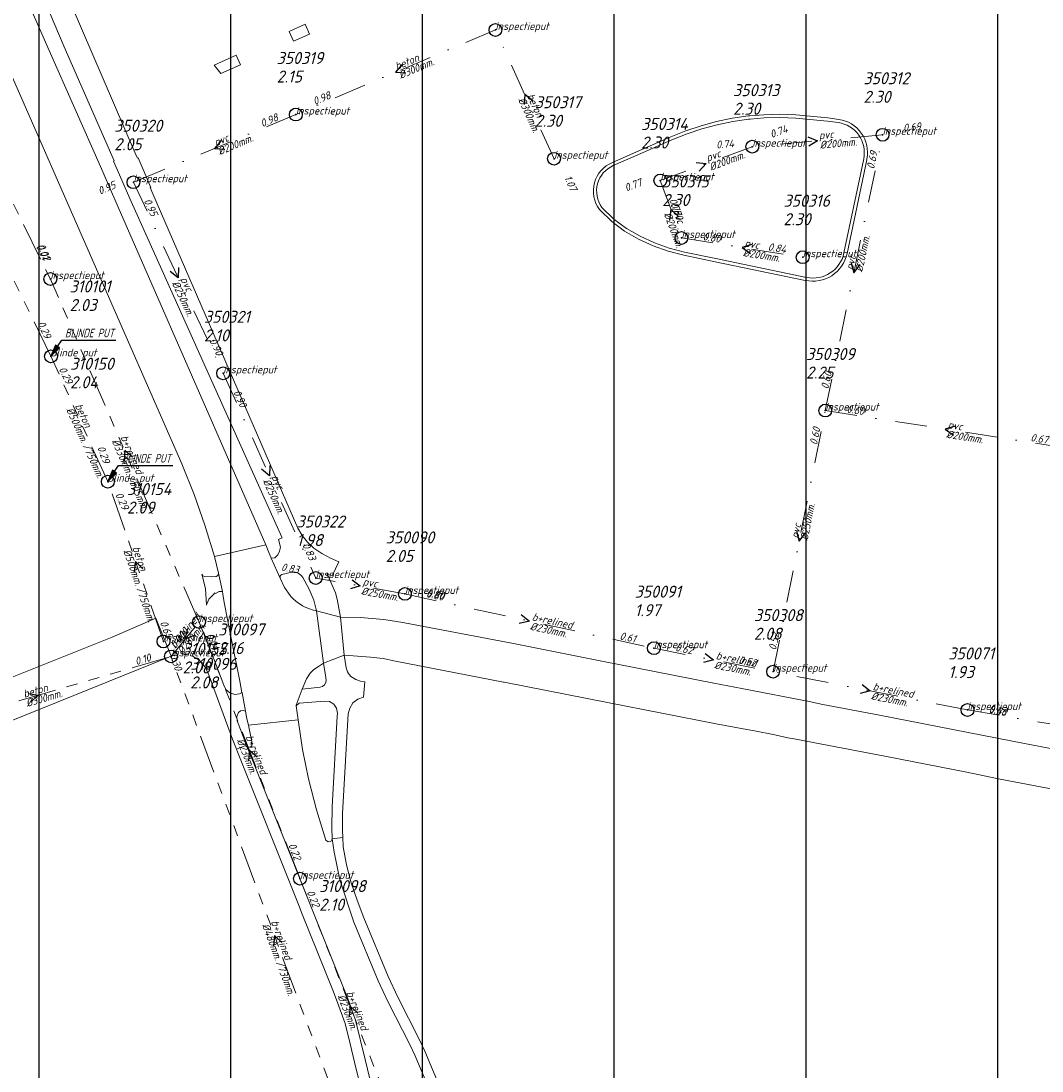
# Model space of a CAD drawing. Extents: x 148869 to 161638, y 453607 to 469810.
# Tile 397 of 656: x 155815 to 155975, y 462589 to 462753. Entities that reach past the tile are written whole.
import ezdxf

# ---------------------------------------------------------------- set-up
doc = ezdxf.new("R2010")
doc.units = 0
doc.header["$PDMODE"] = 32
doc.header["$PDSIZE"] = 2
doc.linetypes.add('RI-GWA', pattern=[18.45, 6, -1.8, 1.75, -1.8, 1.75, -1.8, 1.75, -1.8])
doc.linetypes.add('RI-VWA', pattern=[11, 5, -3, 0, -3])
doc.layers.get('0').update_dxf_attribs({"linetype": 'CONTINUOUS'})
doc.layers.get('DEFPOINTS').update_dxf_attribs({"linetype": 'CONTINUOUS'})
doc.layers.add('2024 hatch', color=160, linetype='CONTINUOUS')
doc.layers.add('B-OI-AANPIJLING', color=1, linetype='CONTINUOUS')
for name, color, linetype, lineweight in [('B-OI-RI-BIJZONDERDERHEDEN-T18', 134, 'CONTINUOUS', 18), ('B-OI-RI-GWA-MATERIAAL-T18', 10, 'CONTINUOUS', 18), ('B-OI-RI-GWA-PUTDEKSELHOOGTE-T25', 10, 'CONTINUOUS', 25), ('B-OI-RI-GWA_BOB-T18', 10, 'CONTINUOUS', 18), ('B-OI-RI-GWA_DIAMETER-HOOGTE-T18', 10, 'CONTINUOUS', 18), ('B-OI-RI-GWA_DIAMETER-T18', 10, 'CONTINUOUS', 18), ('B-OI-RI-GWA_PUTNUMMER-T18', 10, 'CONTINUOUS', 18), ('B-OI-RI-GWA_RIOOLPUT-S', 10, 'CONTINUOUS', 25), ('B-OI-RI-GWA_TRANSPORTLEIDING-G', 10, 'RI-GWA', 18), ('B-OI-RI-STROOMRICHTING-S', 252, 'CONTINUOUS', 25), ('B-OI-RI-VWA-BOB-T18', 34, 'CONTINUOUS', 18), ('B-OI-RI-VWA-DIAMETER-T18', 34, 'CONTINUOUS', 18), ('B-OI-RI-VWA-MATERIAAL-T18', 34, 'CONTINUOUS', 18), ('B-OI-RI-VWA_PUTDEKSELHOOGTE-T25', 34, 'CONTINUOUS', 25), ('B-OI-RI-VWA_PUTNUMMER-T25', 34, 'CONTINUOUS', 25), ('B-OI-RI-VWA_RIOOLPUT-S', 34, 'CONTINUOUS', 25), ('B-OI-RI-VWA_TRANSPORTLEIDING-G', 34, 'RI-VWA', 18), ('B-RO-VH-VERHARDING_ASFALT-GV', 251, 'CONTINUOUS', 18), ('B-RO-VH-VERHARDING_BEDRIJFSVLOERPLAAT-GV', 251, 'CONTINUOUS', 18), ('B-RO-VH-VERHARDING_GRASBETONSTEEN-GV', 251, 'CONTINUOUS', 18), ('B-RO-VH-VERHARDING_STRAATBAKSTEEN-GV', 251, 'CONTINUOUS', 18)]:
    doc.layers.add(name, color=color, linetype=linetype, lineweight=lineweight)
doc.styles.add('NLCS-ISO-M500-T18_CURSIEF', font='NLCS-ISO.ttf', dxfattribs={"oblique": 15, "height": 0.9})
doc.styles.add('NLCS-ISO-M750-T25_CURSIEF', font='NLCS-ISO.ttf', dxfattribs={"oblique": 15, "height": 1.875})

# ---------------------------------------------------------------- blocks, each defined once
blk = doc.blocks.new('ACMAP_ANN_TEMPLATE_gwa-diam-hoogte')
at = {"color": 0, "linetype": 'ByBlock', "style": 'NLCS-ISO-M500-T18_CURSIEF', "oblique": 15}
blk.add_attdef('gwa-diam-hoogte', (4, -1.3), '', height=1.2, dxfattribs=at)
blk = doc.blocks.new('ACMAP_ANN_TEMPLATE_vwa-diam')
at = {"color": 0, "linetype": 'ByBlock', "style": 'NLCS-ISO-M500-T18_CURSIEF', "oblique": 15}
blk.add_attdef('vwa-diam', (0.3, -1.3), '', height=1.2, dxfattribs=at)
blk = doc.blocks.new('ACMAP_ANN_TEMPLATE_vwa-materiaal')
at = {"color": 0, "linetype": 'ByBlock', "style": 'NLCS-ISO-M500-T18_CURSIEF', "oblique": 15}
blk.add_attdef('vwa-mat', (0.3, 0.2), '', height=1.2, dxfattribs=at)
blk = doc.blocks.new('ACMAP_ANN_TEMPLATE_vwa-nap-l')
at = {"color": 0, "linetype": 'ByBlock', "style": 'NLCS-ISO-M500-T18_CURSIEF', "oblique": 15}
blk.add_attdef('vwa-nap-l', (3.3, 0.2), '', height=1.2, dxfattribs=at)
blk = doc.blocks.new('ACMAP_ANN_TEMPLATE_vwa-nap-r')
at = {"color": 0, "linetype": 'ByBlock', "style": 'NLCS-ISO-M500-T18_CURSIEF', "oblique": 15}
blk.add_attdef('vwa-nap-r', (-5.6, 0.2), '', height=1.2, dxfattribs=at)
blk = doc.blocks.new('ACMAP_ANN_TEMPLATE_gwa-diam')
at = {"color": 0, "linetype": 'ByBlock', "style": 'NLCS-ISO-M500-T18_CURSIEF', "oblique": 15}
blk.add_attdef('gwa-diam', (-2.2, -1.3), '', height=1.2, dxfattribs=at)
blk = doc.blocks.new('ACMAP_ANN_TEMPLATE_gwa-materiaal')
at = {"color": 0, "linetype": 'ByBlock', "style": 'NLCS-ISO-M500-T18_CURSIEF', "oblique": 15}
blk.add_attdef('gwa-mat', (-2.2, 0.2), '', height=1.2, dxfattribs=at)
blk = doc.blocks.new('ACMAP_ANN_TEMPLATE_gwa-nap-l')
at = {"color": 0, "linetype": 'ByBlock', "style": 'NLCS-ISO-M500-T18_CURSIEF', "oblique": 15}
blk.add_attdef('gwa-nap-l', (2.3, 0.2), '', height=1.2, dxfattribs=at)
blk = doc.blocks.new('ACMAP_ANN_TEMPLATE_gwa-nap-r')
at = {"color": 0, "linetype": 'ByBlock', "style": 'NLCS-ISO-M500-T18_CURSIEF', "oblique": 15}
blk.add_attdef('gwa-nap-r', (-5.6, 0.2), '', height=1.2, dxfattribs=at)
blk = doc.blocks.new('ACMAP_ANN_TEMPLATE_gwa-puth')
at = {"color": 0, "linetype": 'ByBlock', "style": 'NLCS-ISO-M750-T25_CURSIEF', "oblique": 15}
blk.add_attdef('gwa-puth', (3, -5), '', height=1.88, dxfattribs=at)
blk = doc.blocks.new('ACMAP_ANN_TEMPLATE_gwa-putnr')
at = {"color": 0, "linetype": 'ByBlock', "style": 'NLCS-ISO-M750-T25_CURSIEF', "oblique": 15}
blk.add_attdef('gwa-putnr', (3, -2.1), '', height=1.88, dxfattribs=at)
blk = doc.blocks.new('ACMAP_ANN_TEMPLATE_type knoop')
at = {"layer": 'DEFPOINTS', "style": 'NLCS-ISO-M500-T18_CURSIEF', "oblique": 15}
blk.add_attdef('type_knoop', (0, 0), '', height=1.2, dxfattribs=at)
blk = doc.blocks.new('ACMAP_ANN_TEMPLATE_vwa-puth')
at = {"color": 0, "linetype": 'ByBlock', "style": 'NLCS-ISO-M750-T25_CURSIEF', "oblique": 15}
blk.add_attdef('vwa-puth', (-3, 5), '', height=1.88, dxfattribs=at)
blk = doc.blocks.new('ACMAP_ANN_TEMPLATE_vwa-putnr')
at = {"color": 0, "linetype": 'ByBlock', "style": 'NLCS-ISO-M750-T25_CURSIEF', "oblique": 15}
blk.add_attdef('vaw-putnr', (-3, 7.9), '', height=1.88, dxfattribs=at)

msp = doc.modelspace()

# ---------------------------------------------------------------- hatches: boundary and pattern name
at = {"layer": '2024 hatch'}
h = msp.add_hatch(dxfattribs=at)
h.set_pattern_fill('ANSI31', color=256, scale=29.988, angle=45)
h.set_pattern_definition([(90, (0, 0), (-29.988, 0), [])])
h.paths.add_polyline_path([(155468.24, 462509.2), (155430.3, 462608.99), (155317.39, 462696.7), (155326.79, 462885.8), (155421.55, 463128.67), (155681.88, 463221.51), (155808.81, 463270.9), (155858.2, 463353.96), (156235.32, 463468.35), (156395.06, 463466.8), (156874.43, 463576.88), (157060.31, 463303.94), (157149.74, 462870.77), (157067.92, 462815.11), (157047.81, 462789.79), (157071.17, 462711.57), (156936.5, 462350.7), (156856.27, 462251.62), (156803.36, 462113.22), (156627.76, 461893.96), (156524.84, 461717.19), (156312.22, 461660.25), (156176.03, 461568.49), (155937.87, 461968.15)])

# ---------------------------------------------------------------- linework, layer by layer
at = {"layer": 'B-OI-AANPIJLING', "color": 251, "flags": 128}
for points in [[(155819.5, 462700.7), (155820.86, 462702.04), (155820.23, 462702.47), (155819.5, 462700.7), (155820.33, 462702.4), (155820.44, 462702.33), (155819.5, 462700.7), (155820.65, 462702.19), (155820.76, 462702.11), (155819.5, 462700.7), (155821.18, 462703.21), (155829.65, 462703.21)], [(155828.4, 462681.1), (155829.76, 462682.44), (155829.13, 462682.87), (155828.4, 462681.1), (155829.23, 462682.8), (155829.34, 462682.73), (155828.4, 462681.1), (155829.55, 462682.59), (155829.66, 462682.51), (155828.4, 462681.1), (155830.08, 462683.61), (155838.55, 462683.61)]]:
    msp.add_lwpolyline(points, dxfattribs=at)
at = {"layer": 'B-OI-RI-GWA_RIOOLPUT-S', "color": 251}
for p in [(155819.41, 462712.79), (155819.5, 462700.7), (155828.4, 462681.1), (155842.66, 462659.13), (155837.1, 462656.1), (155838.28, 462653.76), (155858.46, 462619)]:
    msp.add_point(p, dxfattribs=at)
at = {"layer": 'B-OI-RI-GWA_TRANSPORTLEIDING-G', "color": 251}
for p, q in [((155798.88, 462754.39), (155819.41, 462712.79)), ((155819.5, 462700.7), (155799.4, 462741.8)), ((155842.66, 462659.13), (155819.41, 462712.79)), ((155828.4, 462681.1), (155819.5, 462700.7)), ((155837.1, 462656.1), (155828.4, 462681.1)), ((155838.28, 462653.76), (155842.66, 462659.13)), ((155842.66, 462659.13), (155858.46, 462619)), ((155796.76, 462641.63), (155838.28, 462653.76)), ((155870.67, 462566.47), (155838.28, 462653.76)), ((155858.46, 462619), (155874.18, 462579.08))]:
    msp.add_line(p, q, dxfattribs=at)
at = {"layer": 'B-OI-RI-STROOMRICHTING-S', "color": 251}
for points in [[(155874.45, 462746.36), (155873.42, 462745.14), (155875.02, 462745.03)], [(155894.86, 462740.66), (155893.61, 462741.67), (155893.55, 462740.07)], [(155846.15, 462734.44), (155845.1, 462733.22), (155846.7, 462733.11)], [(155937.9, 462735.01), (155939.4, 462734.42), (155938.04, 462733.57)], [(155920.42, 462731.02), (155922.02, 462730.84), (155920.92, 462729.67)], [(155917.74, 462722.51), (155916.48, 462723.71), (155916.29, 462721.97)], [(155929.14, 462718.19), (155927.61, 462717.71), (155928.92, 462716.77)], [(155944.7, 462715.34), (155945.11, 462713.78), (155946.11, 462715.05)], [(155839.45, 462714.59), (155839.42, 462712.98), (155838.15, 462713.98)], [(155960.93, 462689.8), (155959.39, 462689.3), (155960.71, 462688.37)], [(155832.27, 462684.92), (155831.04, 462685.96), (155830.95, 462684.35)], [(155853.73, 462683.64), (155853.67, 462682.03), (155852.42, 462683.05)], [(155936.12, 462673.35), (155936.55, 462671.8), (155937.54, 462673.07)], [(155833.89, 462667.48), (155832.74, 462668.6), (155832.54, 462667)], [(155866.6, 462665.74), (155867.89, 462664.78), (155866.35, 462664.32)], [(155893.08, 462660.31), (155894.35, 462659.29), (155892.77, 462658.9)], [(155840.85, 462658.15), (155840.46, 462656.45), (155842.05, 462657.16)], [(155921.86, 462654.2), (155923.14, 462653.21), (155921.58, 462652.79)], [(155946.39, 462649.37), (155947.67, 462648.38), (155946.11, 462647.95)], [(155815.93, 462647.98), (155817.52, 462647.7), (155816.33, 462646.6)], [(155851.76, 462637.99), (155850.55, 462639.07), (155850.42, 462637.46)], [(155855.64, 462609.02), (155854.48, 462610.11), (155854.3, 462608.51)], [(155867.52, 462597.96), (155866.32, 462599.04), (155866.17, 462597.44)]]:
    msp.add_lwpolyline(points, dxfattribs=at)
at = {"layer": 'B-OI-RI-VWA_RIOOLPUT-S'}
for p in [(155889.03, 462751.75), (155857.81, 462738.52), (155949.6, 462735.35), (155929.22, 462733.49), (155898.2, 462731.6), (155832.4, 462727.93), (155914.83, 462728.2), (155918.13, 462719.21), (155937.1, 462716.2), (155846.44, 462698.04), (155940.63, 462692.22), (155860.92, 462666.02), (155874.87, 462663.54), (155913.82, 462655.05), (155932.47, 462651.38), (155962.88, 462645.38)]:
    msp.add_point(p, dxfattribs=at)
at = {"layer": 'B-OI-RI-VWA_TRANSPORTLEIDING-G', "color": 251}
for p, q in [((155889.03, 462751.75), (155857.81, 462738.52)), ((155898.2, 462731.6), (155889.03, 462751.75)), ((155857.81, 462738.52), (155832.4, 462727.93)), ((155949.6, 462735.35), (155929.22, 462733.49)), ((155940.63, 462692.22), (155949.6, 462735.35)), ((155929.22, 462733.49), (155914.83, 462728.2)), ((155832.4, 462727.93), (155846.44, 462698.04)), ((155914.83, 462728.2), (155918.13, 462719.21)), ((155918.13, 462719.21), (155937.1, 462716.2)), ((155846.44, 462698.04), (155860.92, 462666.02)), ((155932.47, 462651.38), (155940.63, 462692.22)), ((155940.63, 462692.22), (155978.18, 462686.39)), ((155874.87, 462663.54), (155860.92, 462666.02)), ((155874.87, 462663.54), (155913.82, 462655.05)), ((155913.82, 462655.05), (155932.47, 462651.38)), ((155962.88, 462645.38), (155932.47, 462651.38)), ((155962.88, 462645.38), (156012.19, 462637.14))]:
    msp.add_line(p, q, dxfattribs=at)
at = {"layer": 'B-RO-VH-VERHARDING_ASFALT-GV', "flags": 128}
for points in [[(155799.43, 462800.65), (155799.69, 462799.9), (155805, 462787.65), (155805.74, 462785.94), (155806.48, 462784.23), (155806.77, 462783.45), (155816.14, 462761.99), (155816.45, 462761.19), (155819.38, 462754.28), (155821.58, 462749.1), (155829.39, 462731.3), (155829.31, 462731.23), (155832.05, 462724.9), (155855.62, 462672.43), (155855.67, 462672.32), (155855.09, 462672.06), (155855.39, 462670.83), (155855.26, 462670.2), (155854.97, 462669.63), (155854.53, 462669.17), (155853.94, 462669.15), (155855.35, 462666.01)], [(155812.54, 462746.43), (155839.99, 462683.86), (155841.89, 462679.11), (155843.59, 462674.28), (155845.08, 462669.38), (155853.14, 462671.2), (155830.02, 462724.01), (155827.24, 462730.37), (155819.24, 462748.56), (155817.16, 462753.3), (155803.26, 462784.89)], [(155858.92, 462666.1), (155859.88, 462664.27), (155860.64, 462662.55), (155861.06, 462660.88), (155864.81, 462659.92), (155864.26, 462662.73), (155863.99, 462663.71), (155862.73, 462666.7), (155863.48, 462666.37), (155864.52, 462668.56), (155863.22, 462669.15), (155862.64, 462669.45), (155861.87, 462669.85), (155860.6, 462670.7), (155859.61, 462671.62), (155858.78, 462672.67), (155858.11, 462673.83), (155835.44, 462726.09), (155835, 462727.08), (155835.15, 462727.13), (155833.15, 462731.73), (155833.04, 462731.67), (155832.69, 462732.47), (155822.65, 462755.71)], [(155857.07, 462663.1), (155856.94, 462663.3), (155856.02, 462664.54), (155855.35, 462666.01), (155853.94, 462669.15), (155853.9, 462669.26), (155853.59, 462670.02), (155853.14, 462671.2), (155845.08, 462669.38), (155845.69, 462666.76), (155846.31, 462663.89)], [(155855.35, 462666.01), (155856.02, 462664.54), (155856.94, 462663.3), (155857.07, 462663.1)], [(155857.18, 462666.95), (155855.6, 462666.58)], [(155855.6, 462666.58), (155857.18, 462666.95)], [(155861.06, 462660.88), (155860.64, 462662.55), (155859.88, 462664.27), (155858.92, 462666.1)], [(155846.31, 462663.89), (155846.39, 462663.5), (155846.59, 462662.2), (155847.76, 462656.34), (155849.04, 462649.9), (155849.38, 462648.13), (155849.39, 462648.04), (155849.93, 462645.21), (155849.93, 462645.2), (155850.16, 462644.02), (155850.38, 462643), (155858.15, 462643.84), (155857.88, 462646.03), (155857.86, 462646.13), (155858.81, 462648.66), (155859.5, 462650.27), (155860.07, 462651.15), (155860.18, 462651.26), (155860.62, 462651.69), (155861.34, 462652.17), (155862.12, 462652.68), (155861.06, 462660.88)], [(155981.55, 462638.27), (155969.94, 462640.53), (155948.85, 462644.61), (155940.26, 462646.26), (155938.59, 462646.59), (155938.38, 462646.65), (155927.56, 462648.73), (155923.2, 462649.56), (155908.06, 462652.54), (155906.48, 462652.87), (155891.87, 462655.8), (155874.8, 462659.01), (155874.55, 462659.05), (155871.58, 462659.53), (155867.94, 462659.84), (155864.81, 462659.92), (155865.38, 462653.94), (155867.45, 462653.78), (155869.5, 462653.62), (155870.94, 462653.47), (155871.46, 462653.41), (155873.41, 462653), (155890.32, 462649.74), (155890.41, 462649.72), (155906.59, 462646.54), (155923.58, 462643.23), (155927.81, 462642.42), (155929.55, 462642.1), (155932.76, 462641.47), (155934.78, 462641.05), (155935.79, 462640.87), (155938.76, 462640.3), (155950.22, 462638.09), (155962.76, 462635.67), (155966.5, 462634.89), (155967.74, 462634.63), (155980.05, 462632.29)], [(155865.69, 462651.95), (155865.38, 462653.94), (155862.12, 462652.68), (155862.4, 462651.08), (155862.46, 462650.81), (155862.53, 462650.05)], [(155862.12, 462652.68), (155861.34, 462652.17), (155860.62, 462651.69), (155860.18, 462651.26), (155860.07, 462651.15), (155859.5, 462650.27), (155858.81, 462648.66), (155861.63, 462648.93)], [(155862.53, 462650.05), (155862.46, 462650.81), (155862.4, 462651.08), (155862.12, 462652.68)], [(155866.02, 462644.77), (155866.24, 462645.69), (155866.75, 462646.49), (155867.49, 462647.09), (155868.39, 462647.41), (155868.59, 462649.8), (155867.93, 462649.89), (155867.2, 462650.15)], [(155861.63, 462648.93), (155858.81, 462648.66), (155857.86, 462646.13), (155857.88, 462646.03), (155858.32, 462646.43), (155862.27, 462646.75), (155863.05, 462646.7), (155863.74, 462646.31), (155864.19, 462645.68), (155864.32, 462644.91), (155864.3, 462644.39), (155864.26, 462644.39), (155863.5, 462630.21), (155863.43, 462626.95), (155863.48, 462625.22), (155865.16, 462625.45), (155865.11, 462626.58), (155865.11, 462629.16), (155865.11, 462629.19), (155866.02, 462644.77)], [(155880.31, 462582.14), (155876.43, 462591.39), (155875.65, 462593.04), (155872.24, 462599.7), (155870.67, 462603.02), (155866.86, 462612.19), (155864.67, 462618.83), (155863.79, 462623.14), (155863.48, 462625.22), (155863.28, 462624.82), (155862.85, 462624.74), (155862.52, 462625.03), (155861.03, 462629.79), (155859.78, 462634.62), (155858.83, 462639.2), (155858.15, 462643.84), (155850.38, 462643), (155850.98, 462640.13), (155850.92, 462639.8), (155850.65, 462639.59), (155850.31, 462639.62), (155850.08, 462639.87), (155865.16, 462602.2), (155865.92, 462600.27), (155867.14, 462596.86), (155868.64, 462590.69), (155870.5, 462583.15)], [(155870.5, 462583.15), (155868.64, 462590.69), (155867.14, 462596.86), (155865.92, 462600.27), (155865.16, 462602.2), (155850.08, 462639.87), (155848.54, 462639.25), (155848.7, 462638.84), (155858.21, 462614.98), (155858.79, 462613.47), (155863.58, 462601.58), (155864.33, 462599.65), (155865.53, 462596.33), (155866.33, 462593.19), (155866.99, 462590.28), (155868.12, 462585.68)], [(155881.85, 462582.79), (155877.97, 462592.03), (155877.17, 462593.81), (155873.76, 462600.47), (155872.24, 462603.67), (155868.43, 462612.85), (155867.39, 462615.66), (155866.45, 462618.37), (155865.73, 462621.15), (155865.22, 462623.97), (155865.16, 462625.45), (155863.48, 462625.22), (155863.79, 462623.14), (155864.67, 462618.83), (155866.86, 462612.19), (155870.67, 462603.02), (155872.24, 462599.7), (155875.65, 462593.04), (155876.43, 462591.39), (155880.31, 462582.14)]]:
    msp.add_lwpolyline(points, dxfattribs=at)
for points in [[(155845.17, 462663.58), (155845.34, 462663.66), (155845.84, 462663.89), (155846.15, 462663.89), (155846.31, 462663.89), (155845.69, 462666.76), (155845.62, 462666.44), (155845.35, 462666.26), (155844.6, 462666.19), (155843.51, 462666.27), (155843.26, 462666.39), (155843.1, 462666.62), (155843.67, 462664.4), (155843.81, 462661.83), (155843.81, 462661.77), (155843.83, 462661.82), (155844.21, 462662.71), (155844.91, 462663.45), (155845.15, 462663.7), (155845.17, 462663.58)], [(155861.06, 462660.88), (155862.12, 462652.68), (155865.38, 462653.94), (155864.81, 462659.92)], [(155841.6, 462653.85), (155842.66, 462653.17), (155843.51, 462652.25), (155844.1, 462651.14), (155844.23, 462650.73), (155844.99, 462648.75), (155847.91, 462640.82), (155848.54, 462639.25), (155850.08, 462639.87), (155848.64, 462643.67), (155848.58, 462644.34), (155848.82, 462644.97), (155849.14, 462645.24), (155849.56, 462645.32), (155849.93, 462645.21), (155849.39, 462648.04), (155849.38, 462648.13), (155849.29, 462648.07), (155849.01, 462647.89), (155848.27, 462647.83), (155848.27, 462647.82), (155847.48, 462648.07), (155846.88, 462648.58), (155846.52, 462649.27), (155843.36, 462657.6), (155843.31, 462657.5)]]:
    msp.add_lwpolyline(points, close=True, dxfattribs=at)
at = {"layer": 'B-RO-VH-VERHARDING_ASFALT-GV'}
for points in [[(155855.6, 462666.58, 0.359518), (155855.35, 462666.01)], [(155855.35, 462666.01, -0.359518), (155855.6, 462666.58)], [(155858.92, 462666.1, 0.28667), (155857.18, 462666.95)], [(155857.18, 462666.95, -0.28667), (155858.92, 462666.1)], [(155857.07, 462663.1, 0.12556), (155860.12, 462661.13)], [(155860.12, 462661.13, -0.12556), (155857.07, 462663.1)], [(155860.12, 462661.13, 0.033841), (155861.06, 462660.88)], [(155861.06, 462660.88, -0.033841), (155860.12, 462661.13)], [(155867.2, 462650.15, -0.248474), (155865.69, 462651.95)], [(155861.63, 462648.93, 0.377715), (155862.53, 462650.05)], [(155862.53, 462650.05, -0.377715), (155861.63, 462648.93)]]:
    msp.add_lwpolyline(points, format="xyb", dxfattribs=at)
at = {"layer": 'B-RO-VH-VERHARDING_BEDRIJFSVLOERPLAAT-GV', "flags": 128}
for points in [[(155942.74, 462737.76), (155941.03, 462737.99), (155936.05, 462738.47), (155933.53, 462738.55), (155931.04, 462738.48), (155928.83, 462738.31), (155928.55, 462738.29), (155926.49, 462737.99), (155926.06, 462737.93), (155923.61, 462737.42), (155921.2, 462736.76), (155918.84, 462735.96), (155916.45, 462735.03), (155911.93, 462733.03), (155907.34, 462731.02)], [(155907.46, 462730.53), (155912.13, 462732.57), (155916.64, 462734.57), (155919.01, 462735.49), (155921.34, 462736.28), (155923.73, 462736.93), (155926.15, 462737.43), (155926.56, 462737.49), (155928.6, 462737.79), (155928.87, 462737.81), (155931.07, 462737.98), (155933.53, 462738.05), (155936.01, 462737.97), (155940.97, 462737.49), (155942.67, 462737.27)], [(155946.64, 462731.6), (155943.56, 462716.87)], [(155944.05, 462716.77), (155947.12, 462731.44), (155947.14, 462731.5), (155947.15, 462731.58)], [(155905.31, 462723.67), (155907.23, 462721.79), (155909.24, 462720.29), (155911.43, 462719.05), (155913.71, 462717.99), (155916.08, 462717.16), (155918.49, 462716.53), (155923.39, 462715.49), (155937.51, 462712.58)], [(155937.7, 462713.05), (155923.49, 462715.98), (155918.61, 462717.01), (155916.22, 462717.64), (155913.9, 462718.45), (155911.66, 462719.5), (155909.52, 462720.71), (155907.56, 462722.17), (155905.69, 462724)]]:
    msp.add_lwpolyline(points, dxfattribs=at)
at = {"layer": 'B-RO-VH-VERHARDING_BEDRIJFSVLOERPLAAT-GV'}
for points in [[(155947.15, 462731.58, 0.429332), (155942.74, 462737.76)], [(155942.67, 462737.27, -0.434168), (155946.64, 462731.6)], [(155907.34, 462731.02, 0.487268), (155905.31, 462723.67)], [(155905.69, 462724, -0.47915), (155907.46, 462730.53)], [(155937.51, 462712.58, 0.416201), (155944.05, 462716.77)], [(155943.56, 462716.87, -0.411353), (155937.7, 462713.05)]]:
    msp.add_lwpolyline(points, format="xyb", dxfattribs=at)
at = {"layer": 'B-RO-VH-VERHARDING_GRASBETONSTEEN-GV', "flags": 128}
for points in [[(155856.77, 462751.52), (155857.46, 462749.99), (155859.94, 462751.1), (155859.25, 462752.64)], [(155848.49, 462747.81), (155845.02, 462746.26), (155846.09, 462744.92), (155849.17, 462746.3)]]:
    msp.add_lwpolyline(points, close=True, dxfattribs=at)
at = {"layer": 'B-RO-VH-VERHARDING_STRAATBAKSTEEN-GV', "flags": 128}
msp.add_lwpolyline([(155772.71, 462635.48), (155775.33, 462635.49), (155781.98, 462635.82), (155786.3, 462636.19), (155790.41, 462636.81), (155794.91, 462637.78), (155800.2, 462639.17), (155804.89, 462640.52), (155810.27, 462642.48), (155838.32, 462653.79), (155835.93, 462659.72), (155829.06, 462656.75), (155811.03, 462649.58), (155807.69, 462648.29), (155803.21, 462646.66), (155799.95, 462645.59), (155795.96, 462644.53), (155791.37, 462643.45), (155787.9, 462642.84), (155784.55, 462642.35), (155780.17, 462641.88), (155772.59, 462641.84)], close=True, dxfattribs=at)

# ---------------------------------------------------------------- block references
at = {"layer": 'B-OI-RI-GWA-MATERIAAL-T18', "color": 251}
for p, rotation, values in [((155823.95, 462690.9), 294.4219264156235, {'gwa-mat': 'beton'}), ((155831.04, 462685.96), 293.4262955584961, {'gwa-mat': 'b+relined'}), ((155832.75, 462668.6), 289.1878966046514, {'gwa-mat': 'beton'}), ((155840.47, 462656.45), 50.79785438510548, {'gwa-mat': 'b+relined'}), ((155817.52, 462647.7), 16.28563676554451, {'gwa-mat': 'beton'}), ((155850.56, 462639.07), 291.4905721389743, {'gwa-mat': 'b+relined'}), ((155854.48, 462610.11), 290.3579751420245, {'gwa-mat': 'b+relined'}), ((155866.32, 462599.04), 291.4939039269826, {'gwa-mat': 'b+relined'})]:
    msp.add_blockref('ACMAP_ANN_TEMPLATE_gwa-materiaal', p, dxfattribs=dict(at, rotation=rotation)).add_auto_attribs(values)
at = {"layer": 'B-OI-RI-GWA-PUTDEKSELHOOGTE-T25', "color": 251}
for p, values in [((155819.41, 462712.79), {'gwa-puth': '2.03'}), ((155819.5, 462700.7), {'gwa-puth': '2.04'}), ((155828.4, 462681.1), {'gwa-puth': '2.09'}), ((155842.66, 462659.13), {'gwa-puth': '2.16'}), ((155837.1, 462656.1), {'gwa-puth': '2.08'}), ((155838.28, 462653.76), {'gwa-puth': '2.08'}), ((155858.46, 462619), {'gwa-puth': '2.10'})]:
    msp.add_blockref('ACMAP_ANN_TEMPLATE_gwa-puth', p, dxfattribs=at).add_auto_attribs(values)
at = {"layer": 'B-OI-RI-GWA_BOB-T18', "color": 251}
for name, p, rotation, values in [('ACMAP_ANN_TEMPLATE_gwa-nap-r', (155819.41, 462712.79), 296.266782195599, {'gwa-nap-r': '0.01'}), ('ACMAP_ANN_TEMPLATE_gwa-nap-r', (155819.41, 462712.79), 293.4262955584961, {'gwa-nap-r': '0.02'}), ('ACMAP_ANN_TEMPLATE_gwa-nap-r', (155819.5, 462700.7), 294.4219264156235, {'gwa-nap-r': '0.29'}), ('ACMAP_ANN_TEMPLATE_gwa-nap-l', (155819.5, 462700.7), 296.0609957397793, {'gwa-nap-l': '0.29'}), ('ACMAP_ANN_TEMPLATE_gwa-nap-r', (155828.4, 462681.1), 289.1878966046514, {'gwa-nap-r': '0.29'}), ('ACMAP_ANN_TEMPLATE_gwa-nap-l', (155828.4, 462681.1), 294.4219264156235, {'gwa-nap-l': '0.29'}), ('ACMAP_ANN_TEMPLATE_gwa-nap-r', (155838.28, 462653.76), 290.3579751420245, {'gwa-nap-r': '0.65'}), ('ACMAP_ANN_TEMPLATE_gwa-nap-r', (155842.66, 462659.13), 50.79785438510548, {'gwa-nap-r': '0.20'}), ('ACMAP_ANN_TEMPLATE_gwa-nap-l', (155838.28, 462653.76), 50.79785438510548, {'gwa-nap-l': '0.10'}), ('ACMAP_ANN_TEMPLATE_gwa-nap-l', (155842.66, 462659.13), 291.4905721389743, {'gwa-nap-l': '0.21'}), ('ACMAP_ANN_TEMPLATE_gwa-nap-l', (155842.66, 462659.13), 293.4262955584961, {'gwa-nap-l': '0.04'}), ('ACMAP_ANN_TEMPLATE_gwa-nap-r', (155838.28, 462653.76), 16.28563676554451, {'gwa-nap-r': '0.10'}), ('ACMAP_ANN_TEMPLATE_gwa-nap-l', (155837.1, 462656.1), 289.1878966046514, {'gwa-nap-l': '0.30'}), ('ACMAP_ANN_TEMPLATE_gwa-nap-r', (155858.46, 462619), 291.4905721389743, {'gwa-nap-r': '0.22'}), ('ACMAP_ANN_TEMPLATE_gwa-nap-l', (155858.46, 462619), 291.4939039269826, {'gwa-nap-l': '0.22'})]:
    msp.add_blockref(name, p, dxfattribs=dict(at, rotation=rotation)).add_auto_attribs(values)
at = {"layer": 'B-OI-RI-GWA_DIAMETER-HOOGTE-T18', "color": 251}
for p, rotation, values in [((155823.95, 462690.9), 294.4219264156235, {'gwa-diam-hoogte': '/750mm.'}), ((155831.04, 462685.96), 293.4262955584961, {'gwa-diam-hoogte': '/505mm.'}), ((155832.75, 462668.6), 289.1878966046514, {'gwa-diam-hoogte': '/750mm.'}), ((155854.48, 462610.11), 290.3579751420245, {'gwa-diam-hoogte': '/730mm.'})]:
    msp.add_blockref('ACMAP_ANN_TEMPLATE_gwa-diam-hoogte', p, dxfattribs=dict(at, rotation=rotation)).add_auto_attribs(values)
at = {"layer": 'B-OI-RI-GWA_DIAMETER-T18', "color": 251}
for p, rotation, values in [((155823.95, 462690.9), 294.4219264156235, {'gwa-diam': '%%c500mm.'}), ((155831.04, 462685.96), 293.4262955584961, {'gwa-diam': '%%c330mm.'}), ((155832.75, 462668.6), 289.1878966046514, {'gwa-diam': '%%c500mm.'}), ((155840.47, 462656.45), 50.79785438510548, {'gwa-diam': '%%c280mm.'}), ((155817.52, 462647.7), 16.28563676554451, {'gwa-diam': '%%c300mm.'}), ((155850.56, 462639.07), 291.4905721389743, {'gwa-diam': '%%c230mm.'}), ((155854.48, 462610.11), 290.3579751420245, {'gwa-diam': '%%c480mm.'}), ((155866.32, 462599.04), 291.4939039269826, {'gwa-diam': '%%c230mm.'})]:
    msp.add_blockref('ACMAP_ANN_TEMPLATE_gwa-diam', p, dxfattribs=dict(at, rotation=rotation)).add_auto_attribs(values)
at = {"layer": 'B-OI-RI-GWA_PUTNUMMER-T18', "color": 251}
for p, values in [((155819.41, 462712.79), {'gwa-putnr': '310101'}), ((155819.5, 462700.7), {'gwa-putnr': '310150'}), ((155828.4, 462681.1), {'gwa-putnr': '310154'}), ((155842.66, 462659.13), {'gwa-putnr': '310097'}), ((155837.1, 462656.1), {'gwa-putnr': '310155'}), ((155838.28, 462653.76), {'gwa-putnr': '310096'}), ((155858.46, 462619), {'gwa-putnr': '310098'})]:
    msp.add_blockref('ACMAP_ANN_TEMPLATE_gwa-putnr', p, dxfattribs=at).add_auto_attribs(values)
at = {"layer": 'B-OI-RI-VWA-BOB-T18', "color": 251}
for name, p, rotation, values in [('ACMAP_ANN_TEMPLATE_vwa-nap-l', (155857.81, 462738.52), 22.6246680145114, {'vwa-nap-l': '0.98'}), ('ACMAP_ANN_TEMPLATE_vwa-nap-r', (155857.81, 462738.52), 22.96561898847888, {'vwa-nap-r': '0.98'}), ('ACMAP_ANN_TEMPLATE_vwa-nap-l', (155929.22, 462733.49), 20.18425554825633, {'vwa-nap-l': '0.74'}), ('ACMAP_ANN_TEMPLATE_vwa-nap-l', (155949.6, 462735.35), 5.214707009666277, {'vwa-nap-l': '0.69'}), ('ACMAP_ANN_TEMPLATE_vwa-nap-r', (155929.22, 462733.49), 5.214707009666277, {'vwa-nap-r': '0.74'}), ('ACMAP_ANN_TEMPLATE_vwa-nap-r', (155949.6, 462735.35), 78.25134072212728, {'vwa-nap-r': '0.69'}), ('ACMAP_ANN_TEMPLATE_vwa-nap-r', (155832.4, 462727.93), 22.6246680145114, {'vwa-nap-r': '0.95'}), ('ACMAP_ANN_TEMPLATE_vwa-nap-l', (155898.2, 462731.6), 294.4696575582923, {'vwa-nap-l': '1.07'}), ('ACMAP_ANN_TEMPLATE_vwa-nap-r', (155914.83, 462728.2), 20.18425554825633, {'vwa-nap-r': '0.77'}), ('ACMAP_ANN_TEMPLATE_vwa-nap-l', (155832.4, 462727.93), 295.1604916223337, {'vwa-nap-l': '0.95'}), ('ACMAP_ANN_TEMPLATE_vwa-nap-l', (155914.83, 462728.2), 290.1568999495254, {'vwa-nap-l': '0.77'}), ('ACMAP_ANN_TEMPLATE_vwa-nap-r', (155918.13, 462719.21), 290.1568999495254, {'vwa-nap-r': '0.80'}), ('ACMAP_ANN_TEMPLATE_vwa-nap-l', (155918.13, 462719.21), 350.9839510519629, {'vwa-nap-l': '0.80'}), ('ACMAP_ANN_TEMPLATE_vwa-nap-r', (155937.1, 462716.2), 350.9839510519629, {'vwa-nap-r': '0.84'}), ('ACMAP_ANN_TEMPLATE_vwa-nap-r', (155846.44, 462698.04), 295.1604916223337, {'vwa-nap-r': '0.90'}), ('ACMAP_ANN_TEMPLATE_vwa-nap-l', (155940.63, 462692.22), 78.25134072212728, {'vwa-nap-l': '0.60'}), ('ACMAP_ANN_TEMPLATE_vwa-nap-l', (155846.44, 462698.04), 294.3333088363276, {'vwa-nap-l': '0.90'}), ('ACMAP_ANN_TEMPLATE_vwa-nap-l', (155940.63, 462692.22), 351.1747395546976, {'vwa-nap-l': '0.60'}), ('ACMAP_ANN_TEMPLATE_vwa-nap-r', (155940.63, 462692.22), 78.70085972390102, {'vwa-nap-r': '0.60'}), ('ACMAP_ANN_TEMPLATE_vwa-nap-r', (155978.18, 462686.39), 351.1747395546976, {'vwa-nap-r': '0.67'}), ('ACMAP_ANN_TEMPLATE_vwa-nap-r', (155860.92, 462666.02), 294.3333088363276, {'vwa-nap-r': '0.83'}), ('ACMAP_ANN_TEMPLATE_vwa-nap-r', (155860.92, 462666.02), 349.9194020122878, {'vwa-nap-r': '0.83'}), ('ACMAP_ANN_TEMPLATE_vwa-nap-l', (155874.87, 462663.54), 347.7034733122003, {'vwa-nap-l': '0.80'}), ('ACMAP_ANN_TEMPLATE_vwa-nap-l', (155874.87, 462663.54), 349.9194020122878, {'vwa-nap-l': '0.80'}), ('ACMAP_ANN_TEMPLATE_vwa-nap-r', (155913.82, 462655.05), 347.7034733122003, {'vwa-nap-r': '0.61'}), ('ACMAP_ANN_TEMPLATE_vwa-nap-l', (155932.47, 462651.38), 78.70085972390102, {'vwa-nap-l': '0.52'}), ('ACMAP_ANN_TEMPLATE_vwa-nap-l', (155913.82, 462655.05), 348.8674166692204, {'vwa-nap-l': '0.62'}), ('ACMAP_ANN_TEMPLATE_vwa-nap-r', (155932.47, 462651.38), 348.8674166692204, {'vwa-nap-r': '0.52'}), ('ACMAP_ANN_TEMPLATE_vwa-nap-r', (155932.47, 462651.38), 348.8386990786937, {'vwa-nap-r': '0.52'}), ('ACMAP_ANN_TEMPLATE_vwa-nap-l', (155962.88, 462645.38), 348.8386990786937, {'vwa-nap-l': '0.36'}), ('ACMAP_ANN_TEMPLATE_vwa-nap-l', (155962.88, 462645.38), 350.5131843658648, {'vwa-nap-l': '0.43'})]:
    msp.add_blockref(name, p, dxfattribs=dict(at, rotation=rotation)).add_auto_attribs(values)
at = {"layer": 'B-OI-RI-VWA-DIAMETER-T18', "color": 251}
for p, rotation, values in [((155873.42, 462745.14), 22.96561898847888, {'vwa-diam': '%%c300mm.'}), ((155893.61, 462741.67), 294.4696575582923, {'vwa-diam': '%%c300mm.'}), ((155845.11, 462733.22), 22.6246680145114, {'vwa-diam': '%%c200mm.'}), ((155939.41, 462734.42), 5.214707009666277, {'vwa-diam': '%%c200mm.'}), ((155922.02, 462730.84), 20.18425554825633, {'vwa-diam': '%%c200mm.'}), ((155916.48, 462723.71), 290.1568999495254, {'vwa-diam': '%%c200mm.'}), ((155945.11, 462713.78), 78.25134072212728, {'vwa-diam': '%%c200mm.'}), ((155927.61, 462717.71), 350.9839510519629, {'vwa-diam': '%%c200mm.'}), ((155839.42, 462712.98), 295.1604916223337, {'vwa-diam': '%%c250mm.'}), ((155959.4, 462689.3), 351.1747395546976, {'vwa-diam': '%%c200mm.'}), ((155853.68, 462682.03), 294.3333088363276, {'vwa-diam': '%%c250mm.'}), ((155936.55, 462671.8), 78.70085972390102, {'vwa-diam': '%%c250mm.'}), ((155867.89, 462664.78), 349.9194020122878, {'vwa-diam': '%%c250mm.'}), ((155894.35, 462659.29), 347.7034733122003, {'vwa-diam': '%%c230mm.'}), ((155923.14, 462653.22), 348.8674166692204, {'vwa-diam': '%%c230mm.'}), ((155947.67, 462648.38), 348.8386990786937, {'vwa-diam': '%%c230mm.'})]:
    msp.add_blockref('ACMAP_ANN_TEMPLATE_vwa-diam', p, dxfattribs=dict(at, rotation=rotation)).add_auto_attribs(values)
at = {"layer": 'B-OI-RI-VWA-MATERIAAL-T18', "color": 251}
for p, rotation, values in [((155873.42, 462745.14), 22.96561898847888, {'vwa-mat': 'beton'}), ((155893.61, 462741.67), 294.4696575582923, {'vwa-mat': 'beton'}), ((155845.11, 462733.22), 22.6246680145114, {'vwa-mat': 'pvc'}), ((155939.41, 462734.42), 5.214707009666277, {'vwa-mat': 'pvc'}), ((155922.02, 462730.84), 20.18425554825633, {'vwa-mat': 'pvc'}), ((155916.48, 462723.71), 290.1568999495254, {'vwa-mat': 'pvc'}), ((155927.61, 462717.71), 350.9839510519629, {'vwa-mat': 'pvc'}), ((155945.11, 462713.78), 78.25134072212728, {'vwa-mat': 'pvc'}), ((155839.42, 462712.98), 295.1604916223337, {'vwa-mat': 'pvc'}), ((155959.4, 462689.3), 351.1747395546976, {'vwa-mat': 'pvc'}), ((155853.68, 462682.03), 294.3333088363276, {'vwa-mat': 'pvc'}), ((155936.55, 462671.8), 78.70085972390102, {'vwa-mat': 'pvc'}), ((155867.89, 462664.78), 349.9194020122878, {'vwa-mat': 'pvc'}), ((155894.35, 462659.29), 347.7034733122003, {'vwa-mat': 'b+relined'}), ((155923.14, 462653.22), 348.8674166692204, {'vwa-mat': 'b+relined'}), ((155947.67, 462648.38), 348.8386990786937, {'vwa-mat': 'b+relined'})]:
    msp.add_blockref('ACMAP_ANN_TEMPLATE_vwa-materiaal', p, dxfattribs=dict(at, rotation=rotation)).add_auto_attribs(values)
at = {"layer": 'B-OI-RI-VWA_PUTDEKSELHOOGTE-T25', "color": 251}
for p, values in [((155857.81, 462738.52), {'vwa-puth': '2.15'}), ((155949.6, 462735.35), {'vwa-puth': '2.30'}), ((155929.22, 462733.49), {'vwa-puth': '2.30'}), ((155898.2, 462731.6), {'vwa-puth': '2.30'}), ((155832.4, 462727.93), {'vwa-puth': '2.05'}), ((155914.83, 462728.2), {'vwa-puth': '2.30'}), ((155918.13, 462719.21), {'vwa-puth': '2.30'}), ((155937.1, 462716.2), {'vwa-puth': '2.30'}), ((155846.44, 462698.04), {'vwa-puth': '2.10'}), ((155940.63, 462692.22), {'vwa-puth': '2.25'}), ((155860.92, 462666.02), {'vwa-puth': '1.98'}), ((155874.87, 462663.54), {'vwa-puth': '2.05'}), ((155913.82, 462655.05), {'vwa-puth': '1.97'}), ((155932.47, 462651.38), {'vwa-puth': '2.08'}), ((155962.88, 462645.38), {'vwa-puth': '1.93'})]:
    msp.add_blockref('ACMAP_ANN_TEMPLATE_vwa-puth', p, dxfattribs=at).add_auto_attribs(values)
at = {"layer": 'B-OI-RI-VWA_PUTNUMMER-T25', "color": 251}
for p, values in [((155857.81, 462738.52), {'vaw-putnr': '350319'}), ((155949.6, 462735.35), {'vaw-putnr': '350312'}), ((155929.22, 462733.49), {'vaw-putnr': '350313'}), ((155898.2, 462731.6), {'vaw-putnr': '350317'}), ((155832.4, 462727.93), {'vaw-putnr': '350320'}), ((155914.83, 462728.2), {'vaw-putnr': '350314'}), ((155918.13, 462719.21), {'vaw-putnr': '350315'}), ((155937.1, 462716.2), {'vaw-putnr': '350316'}), ((155846.44, 462698.04), {'vaw-putnr': '350321'}), ((155940.63, 462692.22), {'vaw-putnr': '350309'}), ((155860.92, 462666.02), {'vaw-putnr': '350322'}), ((155874.87, 462663.54), {'vaw-putnr': '350090'}), ((155913.82, 462655.05), {'vaw-putnr': '350091'}), ((155932.47, 462651.38), {'vaw-putnr': '350308'}), ((155962.88, 462645.38), {'vaw-putnr': '350071'})]:
    msp.add_blockref('ACMAP_ANN_TEMPLATE_vwa-putnr', p, dxfattribs=at).add_auto_attribs(values)
at = {"layer": 'DEFPOINTS'}
for p, values in [((155889.03, 462751.75), {'type_knoop': 'inspectieput'}), ((155857.81, 462738.52), {'type_knoop': 'inspectieput'}), ((155949.6, 462735.35), {'type_knoop': 'inspectieput'}), ((155929.22, 462733.49), {'type_knoop': 'inspectieput'}), ((155898.2, 462731.6), {'type_knoop': 'inspectieput'}), ((155832.4, 462727.93), {'type_knoop': 'inspectieput'}), ((155914.83, 462728.2), {'type_knoop': 'inspectieput'}), ((155918.13, 462719.21), {'type_knoop': 'inspectieput'}), ((155937.1, 462716.2), {'type_knoop': 'inspectieput'}), ((155819.41, 462712.79), {'type_knoop': 'inspectieput'}), ((155819.5, 462700.7), {'type_knoop': 'blinde put'}), ((155846.44, 462698.04), {'type_knoop': 'inspectieput'}), ((155940.63, 462692.22), {'type_knoop': 'inspectieput'}), ((155828.4, 462681.1), {'type_knoop': 'blinde put'}), ((155860.92, 462666.02), {'type_knoop': 'inspectieput'}), ((155874.87, 462663.54), {'type_knoop': 'inspectieput'}), ((155842.66, 462659.13), {'type_knoop': 'inspectieput'}), ((155837.1, 462656.1), {'type_knoop': 'inspectieput'}), ((155913.82, 462655.05), {'type_knoop': 'inspectieput'}), ((155838.28, 462653.76), {'type_knoop': 'inspectieput'}), ((155932.47, 462651.38), {'type_knoop': 'inspectieput'}), ((155962.88, 462645.38), {'type_knoop': 'inspectieput'}), ((155858.46, 462619), {'type_knoop': 'inspectieput'})]:
    msp.add_blockref('ACMAP_ANN_TEMPLATE_type knoop', p, dxfattribs=at).add_auto_attribs(values)

# ---------------------------------------------------------------- texts
at = {"layer": 'B-OI-RI-BIJZONDERDERHEDEN-T18', "color": 251, "style": 'NLCS-ISO-M500-T18_CURSIEF', "oblique": 15, "width": 0.8}
for p in [(155821.69, 462703.67), (155830.59, 462684.07)]:
    msp.add_text('BLINDE PUT', height=1.35, dxfattribs=at).set_placement(p)

doc.saveas('drawing.dxf')
